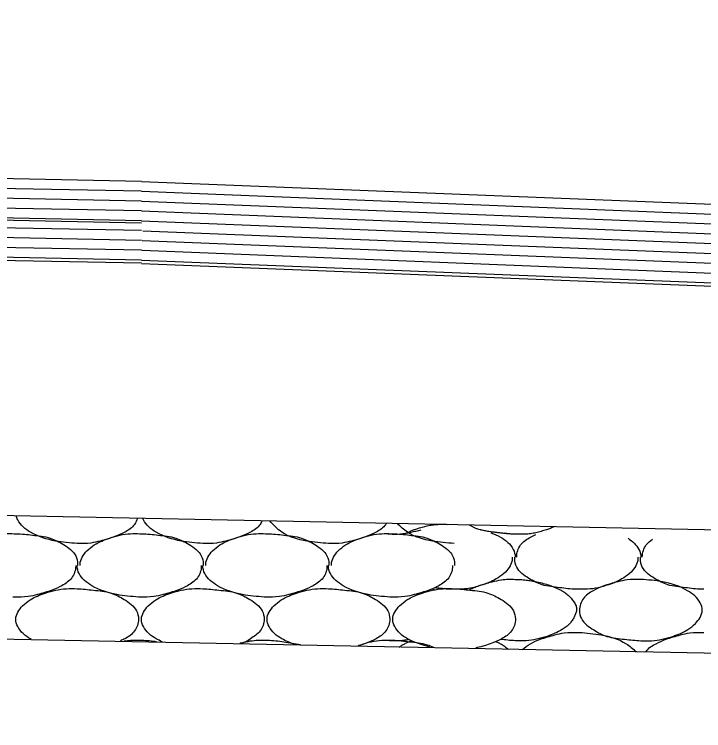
# Model space of a CAD drawing. Extents: x 1364961 to 1365294, y 367927 to 368034.
# Drawn here: x 1365228.958 to 1365231.767, y 367969.709 to 367972.626 of the extents above; entities that cross this region are included whole.
import ezdxf

# ---------------------------------------------------------------- set-up
doc = ezdxf.new("R2010")
doc.units = 0
doc.layers.add('Default', color=7, linetype='Continuous')

msp = doc.modelspace()

# ---------------------------------------------------------------- linework, layer by layer
at = {"layer": 'Default'}
for p, q in [((1365229.476, 367971.9458), (1365193.4981, 367972.6644)), ((1365229.476, 367971.9058), (1365193.4991, 367972.6244)), ((1365229.476, 367971.8657), (1365193.4991, 367972.5844)), ((1365229.476, 367971.8257), (1365193.5011, 367972.5444)), ((1365229.476, 367971.7758), (1365193.2513, 367972.4993)), ((1365229.476, 367971.7857), (1365193.5011, 367972.5044)), ((1365229.476, 367971.7456), (1365193.5021, 367972.4644)), ((1365229.476, 367971.7056), (1365193.5031, 367972.4244)), ((1365229.476, 367971.6656), (1365193.5031, 367972.3844)), ((1365229.476, 367971.6256), (1365193.5051, 367972.3444)), ((1365229.476, 367971.6126), (1365193.4981, 367972.3314)), ((1365229.476, 367971.9458), (1365235.476, 367971.7065)), ((1365229.476, 367971.9057), (1365235.7961, 367971.6535)), ((1365229.476, 367971.8657), (1365236.1112, 367971.6013)), ((1365229.476, 367971.8256), (1365236.4313, 367971.5483)), ((1365229.476, 367971.7856), (1365236.7514, 367971.4953)), ((1365229.481, 367971.7453), (1365237.0718, 367971.4422)), ((1365229.479, 367971.7053), (1365237.3863, 367971.3902)), ((1365229.478, 367971.6653), (1365237.7066, 367971.3371)), ((1365229.476, 367971.6253), (1365238.0271, 367971.2841)), ((1365229.476, 367971.6123), (1365238.1334, 367971.2665)), ((1365232.8432, 367970.506), (1365217.471, 367970.8134)), ((1365247.5384, 367969.7092), (1365218.479, 367970.2901)), ((1365230.662, 367970.2868), (1365230.6704, 367970.2827)), ((1365228.9579, 367970.2534), (1365228.9519, 367970.2534)), ((1365229.4699, 367970.2534), (1365229.4639, 367970.2534)), ((1365229.9819, 367970.2534), (1365229.9759, 367970.2534)), ((1365230.4939, 367970.2534), (1365230.4879, 367970.2534)), ((1365231.255, 367970.1093), (1365231.261, 367970.1093))]:
    msp.add_line(p, q, dxfattribs=at)
for points in [[(1365229.2139, 367970.4714), (1365229.1259, 367970.4814), (1365229.0239, 367970.5174), (1365228.9719, 367970.5674), (1365228.9649, 367970.5834)], [(1365229.4599, 367970.5734), (1365229.4479, 367970.5494), (1365229.4079, 367970.5174), (1365229.3679, 367970.4994), (1365229.3079, 367970.4814), (1365229.2699, 367970.4734), (1365229.2139, 367970.4714)], [(1365229.7259, 367970.4714), (1365229.6379, 367970.4814), (1365229.5359, 367970.5174), (1365229.4839, 367970.5674), (1365229.4809, 367970.5734)], [(1365229.9679, 367970.5634), (1365229.9599, 367970.5494), (1365229.9199, 367970.5174), (1365229.8799, 367970.4994), (1365229.8199, 367970.4814), (1365229.7819, 367970.4734), (1365229.7259, 367970.4714)], [(1365230.2379, 367970.4714), (1365230.1499, 367970.4814), (1365230.0479, 367970.5174), (1365229.9989, 367970.5634)], [(1365230.4749, 367970.5534), (1365230.4719, 367970.5494), (1365230.4319, 367970.5174), (1365230.3919, 367970.4994), (1365230.3319, 367970.4814), (1365230.2939, 367970.4734), (1365230.2379, 367970.4714)], [(1365230.7499, 367970.4714), (1365230.6619, 367970.4814), (1365230.5599, 367970.5174), (1365230.5189, 367970.5524)], [(1365230.5447, 367970.508), (1365230.5577, 367970.5148), (1365230.5708, 367970.5209), (1365230.5843, 367970.5265), (1365230.5982, 367970.5313), (1365230.6409, 367970.5432), (1365230.6624, 367970.5473), (1365230.6842, 367970.5493), (1365230.6937, 367970.5496), (1365230.7032, 367970.5497), (1365230.7127, 367970.5496), (1365230.7222, 367970.5493)], [(1365231.002, 367970.5093), (1365230.994, 367970.5093), (1365230.9775, 367970.5102), (1365230.961, 367970.5116), (1365230.9445, 367970.5134), (1365230.928, 367970.5153), (1365230.9099, 367970.5175), (1365230.8919, 367970.5202), (1365230.8739, 367970.5234), (1365230.865, 367970.5253), (1365230.8605, 367970.5263), (1365230.856, 367970.5273), (1365230.8446, 367970.5307), (1365230.8337, 367970.5352), (1365230.8231, 367970.5406), (1365230.8127, 367970.5466)], [(1365231.158, 367970.5397), (1365231.1502, 367970.5363), (1365231.1423, 367970.533), (1365231.1343, 367970.53), (1365231.126, 367970.5273), (1365231.1047, 367970.5208), (1365231.0834, 367970.5153), (1365231.0618, 367970.5113), (1365231.051, 367970.51), (1365231.04, 367970.5093), (1365231.021, 367970.5089), (1365231.0115, 367970.509), (1365231.002, 367970.5093)], [(1365228.7139, 367970.3814), (1365228.7139, 367970.3874), (1365228.7419, 367970.4414), (1365228.7719, 367970.4654), (1365228.8339, 367970.4934), (1365228.9199, 367970.5114), (1365228.9579, 367970.5114)], [(1365228.9579, 367970.5114), (1365228.9659, 367970.5114), (1365229.0319, 367970.5054), (1365229.1039, 367970.4934), (1365229.1579, 367970.4674), (1365229.2079, 367970.4214), (1365229.2159, 367970.3874), (1365229.2159, 367970.3814)], [(1365229.2259, 367970.3814), (1365229.2259, 367970.3874), (1365229.2539, 367970.4414), (1365229.2839, 367970.4654), (1365229.3459, 367970.4934), (1365229.4319, 367970.5114), (1365229.4699, 367970.5114)], [(1365229.4699, 367970.5114), (1365229.4779, 367970.5114), (1365229.5439, 367970.5054), (1365229.6159, 367970.4934), (1365229.6699, 367970.4674), (1365229.7199, 367970.4214), (1365229.7279, 367970.3874), (1365229.7279, 367970.3814)], [(1365229.7379, 367970.3814), (1365229.7379, 367970.3874), (1365229.7659, 367970.4414), (1365229.7959, 367970.4654), (1365229.8579, 367970.4934), (1365229.9439, 367970.5114), (1365229.9819, 367970.5114)], [(1365229.9819, 367970.5114), (1365229.9899, 367970.5114), (1365230.0559, 367970.5054), (1365230.1279, 367970.4934), (1365230.1819, 367970.4674), (1365230.2319, 367970.4214), (1365230.2399, 367970.3874), (1365230.2399, 367970.3814)], [(1365230.2499, 367970.3814), (1365230.2499, 367970.3874), (1365230.2779, 367970.4414), (1365230.3079, 367970.4654), (1365230.3699, 367970.4934), (1365230.4559, 367970.5114), (1365230.4939, 367970.5114)], [(1365230.615, 367970.5263), (1365230.531, 367970.5093), (1365230.487, 367970.5093), (1365230.476, 367970.5103)], [(1365230.4939, 367970.5114), (1365230.5019, 367970.5114), (1365230.5679, 367970.5054), (1365230.6399, 367970.4934), (1365230.6939, 367970.4674), (1365230.7439, 367970.4214), (1365230.7519, 367970.3874), (1365230.7519, 367970.3814)], [(1365230.9, 367970.5153), (1365230.939, 367970.4973), (1365230.991, 367970.4473), (1365230.999, 367970.4173), (1365230.999, 367970.4153)], [(1365231.045, 367970.5093), (1365231.043, 367970.5093), (1365230.999, 367970.5093), (1365230.954, 367970.5133)], [(1365231.005, 367970.4153), (1365231.005, 367970.4173), (1365231.021, 367970.4653), (1365231.061, 367970.4973), (1365231.083, 367970.5083)], [(1365231.459, 367970.4933), (1365231.503, 367970.4473), (1365231.511, 367970.4173), (1365231.511, 367970.4153)], [(1365231.517, 367970.4153), (1365231.517, 367970.4173), (1365231.533, 367970.4653), (1365231.558, 367970.4893)], [(1365230.987, 367970.4153), (1365230.987, 367970.4093), (1365230.959, 367970.3553), (1365230.929, 367970.3313), (1365230.867, 367970.3033), (1365230.781, 367970.2853), (1365230.743, 367970.2853)], [(1365231.255, 367970.2853), (1365231.247, 367970.2853), (1365231.181, 367970.2913), (1365231.109, 367970.3033), (1365231.055, 367970.3293), (1365231.005, 367970.3753), (1365230.997, 367970.4093), (1365230.997, 367970.4153)], [(1365231.499, 367970.4153), (1365231.499, 367970.4093), (1365231.471, 367970.3553), (1365231.441, 367970.3313), (1365231.379, 367970.3033), (1365231.293, 367970.2853), (1365231.255, 367970.2853)], [(1365231.767, 367970.2853), (1365231.759, 367970.2853), (1365231.693, 367970.2913), (1365231.621, 367970.3033), (1365231.567, 367970.3293), (1365231.517, 367970.3753), (1365231.509, 367970.4093), (1365231.509, 367970.4153)], [(1365229.2079, 367970.3814), (1365229.2079, 367970.3794), (1365229.1919, 367970.3314), (1365229.1519, 367970.2994), (1365229.1119, 367970.2814), (1365229.0519, 367970.2634), (1365229.0139, 367970.2554), (1365228.9579, 367970.2534)], [(1365229.4639, 367970.2534), (1365229.3759, 367970.2634), (1365229.2739, 367970.2994), (1365229.2219, 367970.3494), (1365229.2139, 367970.3794), (1365229.2139, 367970.3814)], [(1365229.7199, 367970.3814), (1365229.7199, 367970.3794), (1365229.7039, 367970.3314), (1365229.6639, 367970.2994), (1365229.6239, 367970.2814), (1365229.5639, 367970.2634), (1365229.5259, 367970.2554), (1365229.4699, 367970.2534)], [(1365229.9759, 367970.2534), (1365229.8879, 367970.2634), (1365229.7859, 367970.2994), (1365229.7339, 367970.3494), (1365229.7259, 367970.3794), (1365229.7259, 367970.3814)], [(1365230.2319, 367970.3814), (1365230.2319, 367970.3794), (1365230.2159, 367970.3314), (1365230.1759, 367970.2994), (1365230.1359, 367970.2814), (1365230.0759, 367970.2634), (1365230.0379, 367970.2554), (1365229.9819, 367970.2534)], [(1365230.4879, 367970.2534), (1365230.3999, 367970.2634), (1365230.2979, 367970.2994), (1365230.2459, 367970.3494), (1365230.2379, 367970.3794), (1365230.2379, 367970.3814)], [(1365230.7439, 367970.3814), (1365230.7439, 367970.3794), (1365230.7279, 367970.3314), (1365230.6879, 367970.2994), (1365230.6479, 367970.2814), (1365230.5879, 367970.2634), (1365230.5499, 367970.2554), (1365230.4939, 367970.2534)], [(1365230.8103, 367970.282), (1365230.8274, 367970.2903), (1365230.845, 367970.2973), (1365230.905, 367970.3153), (1365230.943, 367970.3233), (1365230.971, 367970.326), (1365230.985, 367970.3261), (1365230.999, 367970.3253)], [(1365230.999, 367970.3253), (1365231.021, 367970.3247), (1365231.043, 367970.3227), (1365231.065, 367970.3194), (1365231.087, 367970.3153), (1365231.1134, 367970.3091), (1365231.139, 367970.3012), (1365231.1641, 367970.2914), (1365231.1766, 367970.2856), (1365231.189, 367970.2793), (1365231.2044, 367970.2696), (1365231.2178, 367970.2581), (1365231.2298, 367970.2447), (1365231.2355, 367970.2373), (1365231.241, 367970.2293), (1365231.2452, 367970.2219), (1365231.248, 367970.2143), (1365231.2494, 367970.2067), (1365231.2494, 367970.2029), (1365231.249, 367970.1993), (1365231.2453, 367970.1853), (1365231.2393, 367970.1715), (1365231.2312, 367970.1581), (1365231.2263, 367970.1516), (1365231.221, 367970.1453), (1365231.214, 367970.138), (1365231.2068, 367970.1318), (1365231.191, 367970.1213), (1365231.1607, 367970.1056), (1365231.129, 367970.0933), (1365231.1077, 367970.0869), (1365231.0863, 367970.0816), (1365231.043, 367970.0753), (1365231.032, 367970.0748), (1365231.021, 367970.0746), (1365230.999, 367970.0753), (1365230.9688, 367970.0777), (1365230.9386, 367970.0807)], [(1365231.511, 367970.3253), (1365231.599, 367970.3153), (1365231.701, 367970.2793), (1365231.753, 367970.2293), (1365231.761, 367970.1993), (1365231.733, 367970.1453), (1365231.703, 367970.1213), (1365231.641, 367970.0933), (1365231.555, 367970.0753), (1365231.511, 367970.0753), (1365231.445, 367970.0813), (1365231.373, 367970.0933), (1365231.319, 367970.1193), (1365231.269, 367970.1653), (1365231.261, 367970.1993), (1365231.277, 367970.2473), (1365231.317, 367970.2793), (1365231.357, 367970.2973), (1365231.417, 367970.3153), (1365231.455, 367970.3233), (1365231.511, 367970.3253)], [(1365229.0259, 367970.0824), (1365229.0239, 367970.0834), (1365228.9719, 367970.1334), (1365228.9639, 367970.1634), (1365228.9919, 367970.2174), (1365229.0219, 367970.2414), (1365229.0839, 367970.2694), (1365229.1699, 367970.2874), (1365229.2139, 367970.2874), (1365229.2799, 367970.2814), (1365229.3519, 367970.2694), (1365229.4059, 367970.2434), (1365229.4559, 367970.1974), (1365229.4639, 367970.1634), (1365229.4479, 367970.1154), (1365229.4079, 367970.0834), (1365229.3909, 367970.0754)], [(1365229.5599, 367970.0714), (1365229.5359, 367970.0834), (1365229.4839, 367970.1334), (1365229.4759, 367970.1634), (1365229.5039, 367970.2174), (1365229.5339, 367970.2414), (1365229.5959, 367970.2694), (1365229.6819, 367970.2874), (1365229.7259, 367970.2874), (1365229.7919, 367970.2814), (1365229.8639, 367970.2694), (1365229.9179, 367970.2434), (1365229.9679, 367970.1974), (1365229.9759, 367970.1634), (1365229.9599, 367970.1154), (1365229.9199, 367970.0834), (1365229.8799, 367970.0654), (1365229.8789, 367970.0654)], [(1365230.0999, 367970.0604), (1365230.0479, 367970.0834), (1365229.9959, 367970.1334), (1365229.9879, 367970.1634), (1365230.0159, 367970.2174), (1365230.0459, 367970.2414), (1365230.1079, 367970.2694), (1365230.1939, 367970.2874), (1365230.2379, 367970.2874), (1365230.3039, 367970.2814), (1365230.3759, 367970.2694), (1365230.4299, 367970.2434), (1365230.4799, 367970.1974), (1365230.4879, 367970.1634), (1365230.4719, 367970.1154), (1365230.4319, 367970.0834), (1365230.3919, 367970.0654), (1365230.3609, 367970.0554)], [(1365230.6509, 367970.0494), (1365230.5599, 367970.0834), (1365230.5079, 367970.1334), (1365230.4999, 367970.1634), (1365230.5279, 367970.2174), (1365230.5579, 367970.2414), (1365230.6199, 367970.2694), (1365230.7059, 367970.2874), (1365230.7499, 367970.2874), (1365230.8159, 367970.2814), (1365230.8879, 367970.2694), (1365230.9419, 367970.2434), (1365230.9919, 367970.1974), (1365230.9999, 367970.1634), (1365230.9839, 367970.1154), (1365230.9439, 367970.0834), (1365230.9039, 367970.0654), (1365230.8439, 367970.0474), (1365230.8389, 367970.0464)], [(1365230.743, 367970.2853), (1365230.739, 367970.2853), (1365230.735, 367970.2853), (1365230.731, 367970.2854), (1365230.727, 367970.2856), (1365230.719, 367970.2861), (1365230.7031, 367970.2875), (1365230.6872, 367970.2892), (1365230.6713, 367970.291)], [(1365231.028, 367970.0393), (1365231.061, 367970.0633), (1365231.101, 367970.0813), (1365231.161, 367970.0993), (1365231.199, 367970.1073), (1365231.255, 367970.1093)], [(1365231.261, 367970.1093), (1365231.349, 367970.0993), (1365231.451, 367970.0633), (1365231.492, 367970.0303)], [(1365231.532, 367970.0293), (1365231.533, 367970.0313), (1365231.573, 367970.0633), (1365231.613, 367970.0813), (1365231.673, 367970.0993), (1365231.711, 367970.1073), (1365231.767, 367970.1093)], [(1365229.4059, 367970.0744), (1365229.4319, 367970.0774), (1365229.4699, 367970.0774)], [(1365229.4699, 367970.0774), (1365229.4779, 367970.0774), (1365229.5379, 367970.0724)], [(1365229.8769, 367970.0654), (1365229.9439, 367970.0774), (1365229.9819, 367970.0774)], [(1365229.9819, 367970.0774), (1365229.9899, 367970.0774), (1365230.0559, 367970.0714), (1365230.1239, 367970.0604)], [(1365230.3589, 367970.0554), (1365230.3699, 367970.0594), (1365230.4559, 367970.0774), (1365230.4939, 367970.0774)], [(1365230.5667, 367970.08), (1365230.5579, 367970.0784), (1365230.549, 367970.0771), (1365230.54, 367970.076), (1365230.531, 367970.0753), (1365230.509, 367970.0745), (1365230.487, 367970.0753), (1365230.476, 367970.0763)], [(1365230.4939, 367970.0774), (1365230.5019, 367970.0774), (1365230.5679, 367970.0714), (1365230.6399, 367970.0594), (1365230.6659, 367970.0494)], [(1365230.526, 367970.0493), (1365230.5372, 367970.0568), (1365230.5431, 367970.0601), (1365230.549, 367970.0633), (1365230.5621, 367970.0699), (1365230.5754, 367970.0759)], [(1365230.9212, 367970.0722), (1365230.9301, 367970.0679), (1365230.9346, 367970.0657), (1365230.939, 367970.0633), (1365230.9476, 367970.0582), (1365230.9558, 367970.0527), (1365230.9636, 367970.0468), (1365230.971, 367970.0403)]]:
    msp.add_spline(points, degree=3, dxfattribs=at)

doc.saveas('drawing.dxf')
